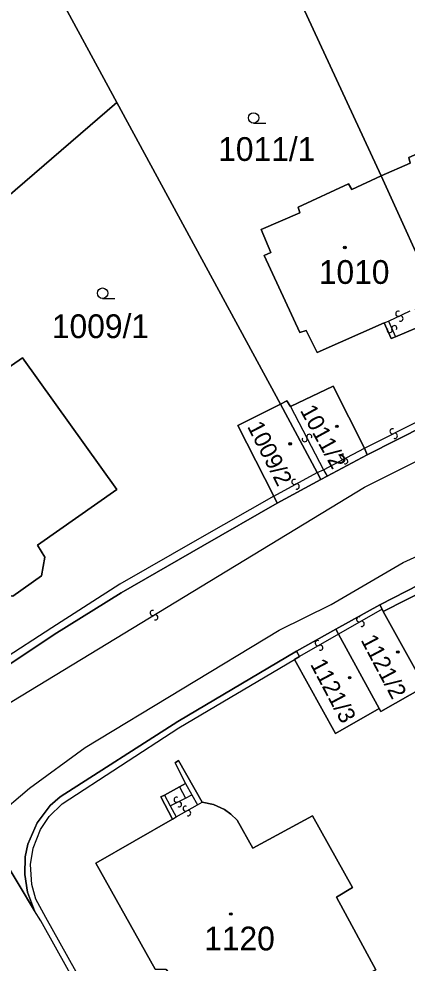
# Model space of a CAD drawing. Extents: x -600309 to -598967, y -1161267 to -1160292.
# Drawn here: x -599894.5 to -599866.7, y -1160487.8 to -1160420.2 of the extents above; entities that cross this region are included whole.
import ezdxf

# ---------------------------------------------------------------- set-up
doc = ezdxf.new("R2010")
doc.units = 0
for name, color, linetype in [('Level 1', 7, 'Continuous'), ('Level 13', 7, 'Continuous'), ('Level 3', 7, 'Continuous'), ('Level 4', 7, 'Continuous'), ('Level 5', 7, 'Continuous'), ('Level 60', 7, 'Continuous'), ('Vrstva 60', 7, 'Continuous')]:
    doc.layers.add(name, color=color, linetype=linetype)

msp = doc.modelspace()

# ---------------------------------------------------------------- linework, layer by layer
at = {"layer": 'Level 1'}
for points in [[(-599879.8, -1160407.11), (-599868.56, -1160431.41)], [(-599894.38, -1160413.39), (-599887.47, -1160426.18)], [(-599887.47, -1160426.18), (-599915.19, -1160450.08)], [(-599887.47, -1160426.18), (-599875.75, -1160447.77)], [(-599868.56, -1160431.41), (-599866.48, -1160430.52), (-599866.58, -1160430.11), (-599862.82, -1160428.46), (-599862.56, -1160428.77), (-599859.94, -1160427.63)], [(-599868.33, -1160441.94), (-599873.14, -1160444.06), (-599873.91, -1160442.48), (-599874.38, -1160442.64), (-599876.92, -1160437.12), (-599876.44, -1160436.91), (-599877.13, -1160435.26), (-599874.36, -1160434.06), (-599874.5, -1160433.66), (-599870.89, -1160431.99), (-599870.66, -1160432.39), (-599868.56, -1160431.41)], [(-599868.56, -1160431.41), (-599864.52, -1160440.28)], [(-599867.54, -1160442.95), (-599867.84, -1160443.06), (-599868.33, -1160441.94)], [(-599865.95, -1160442.27), (-599867.54, -1160442.95)], [(-599905.1, -1160452.13), (-599907.14, -1160453.58), (-599900.43, -1160462.96), (-599896.63, -1160460.41), (-599895.84, -1160461.34), (-599894.89, -1160461.5), (-599892.86, -1160460.05), (-599892.6, -1160458.71), (-599893.13, -1160457.85), (-599887.46, -1160453.87), (-599894.21, -1160444.45), (-599898.65, -1160447.53), (-599899.39, -1160446.43), (-599900.48, -1160446.15), (-599901.98, -1160447.21), (-599902.22, -1160448.33)], [(-599869.74, -1160450.91), (-599871.99, -1160446.46), (-599875.04, -1160447.92)], [(-599861.23, -1160447.33), (-599865.36, -1160449.27), (-599869.55, -1160451.39)], [(-599875.75, -1160447.77), (-599878.81, -1160449.28), (-599876.23, -1160454.34)], [(-599875.04, -1160447.92), (-599875.29, -1160447.52), (-599875.75, -1160447.77)], [(-599875.75, -1160447.77), (-599873.13, -1160452.64)], [(-599843.45, -1160450.52), (-599850.79, -1160453.48), (-599856.63, -1160456.19), (-599862.98, -1160459.22), (-599868.65, -1160462.11)], [(-599869.55, -1160451.39), (-599872.42, -1160452.9)], [(-599869.55, -1160451.39), (-599869.74, -1160450.91)], [(-599873.13, -1160452.64), (-599872.86, -1160453.16)], [(-599872.86, -1160453.16), (-599875.99, -1160454.84)], [(-599872.42, -1160452.9), (-599872.86, -1160453.16)], [(-599875.99, -1160454.84), (-599881.32, -1160457.89), (-599887.14, -1160461.27), (-599891.94, -1160464.24), (-599898.1, -1160468.35), (-599898.53, -1160468.6), (-599899.13, -1160468.83), (-599899.79, -1160468.96), (-599900.51, -1160468.97), (-599901.09, -1160468.88), (-599901.67, -1160468.7), (-599902.2, -1160468.44), (-599902.78, -1160468.02), (-599903.33, -1160467.44)], [(-599876.23, -1160454.34), (-599875.99, -1160454.84)], [(-599868.4, -1160462.59), (-599861.98, -1160459.32), (-599859.6, -1160465.36), (-599859.35, -1160465.26)], [(-599871.79, -1160463.86), (-599868.65, -1160462.11)], [(-599868.65, -1160462.11), (-599868.49, -1160462.42)], [(-599868.49, -1160462.42), (-599868.4, -1160462.59)], [(-599868.4, -1160462.59), (-599865.44, -1160467.97)], [(-599874.6, -1160465.43), (-599871.79, -1160463.86)], [(-599871.79, -1160463.86), (-599871.6, -1160464.21)], [(-599868.69, -1160469.54), (-599871.6, -1160464.21)], [(-599893.34, -1160484.01), (-599893.86, -1160482.69), (-599894.05, -1160481.42), (-599894.02, -1160480.15), (-599893.82, -1160479.25), (-599893.17, -1160477.71), (-599892.23, -1160476.49), (-599891.51, -1160475.85), (-599883.1, -1160470.48), (-599874.6, -1160465.43)], [(-599874.6, -1160465.43), (-599874.4, -1160465.82)], [(-599874.4, -1160465.82), (-599874.75, -1160466.02)], [(-599874.75, -1160466.02), (-599871.83, -1160471.33), (-599868.69, -1160469.54)], [(-599865.44, -1160467.97), (-599868.57, -1160469.76), (-599868.69, -1160469.54)], [(-599882.55, -1160474.91), (-599883.28, -1160473.42), (-599883.06, -1160473.26), (-599881.35, -1160476.25)], [(-599884.06, -1160475.74), (-599882.99, -1160475.15)], [(-599882.99, -1160475.15), (-599882.55, -1160474.91)], [(-599883.48, -1160477.46), (-599884.31, -1160475.87), (-599884.06, -1160475.74)], [(-599881.35, -1160476.25), (-599880.55, -1160476.4), (-599879.76, -1160476.76), (-599879.31, -1160477.09), (-599878.86, -1160477.54), (-599877.73, -1160479.53), (-599873.46, -1160477.23), (-599870.6, -1160482.34), (-599871.74, -1160483.03), (-599868.93, -1160488.24), (-599880.42, -1160494.13), (-599883.43, -1160488.79), (-599883.94, -1160488.22), (-599884.73, -1160488.2), (-599888.96, -1160480.61), (-599883.48, -1160477.46)], [(-599896.87, -1160478.15), (-599893.34, -1160484.01)], [(-599882.89, -1160502.71), (-599892.9, -1160484.74), (-599893.34, -1160484.01)]]:
    msp.add_lwpolyline(points, dxfattribs=at)
at = {"layer": 'Level 13'}
for centre, start, end in [((-599867.328, -1160441.293), 63.03793, 295.13592), ((-599867.171, -1160441.626), 242.82347, 115.41347), ((-599867.949, -1160442.462), 150.35687, 22.94687), ((-599867.61, -1160442.319), 330.57133, 202.66932), ((-599873.696, -1160450.096), 334.89095, 206.98895), ((-599867.741, -1160449.695), 64.10243, 296.20043), ((-599867.578, -1160450.025), 243.88797, 116.47797), ((-599874.024, -1160450.264), 154.6765, 27.2665), ((-599871.294, -1160451.516), 65.01871, 297.11671), ((-599871.125, -1160451.843), 244.80425, 117.39425), ((-599874.767, -1160453.327), 66.11253, 298.21053), ((-599874.592, -1160453.652), 245.89807, 118.48807), ((-599884.894, -1160462.701), 68.65732, 300.75532), ((-599884.705, -1160463.018), 248.44287, 121.03287), ((-599870.131, -1160463.16), 67.0814, 299.6714), ((-599869.949, -1160463.481), 247.29586, 119.39386), ((-599873.091, -1160464.86), 67.05718, 299.64718), ((-599872.91, -1160465.181), 247.27164, 119.36963), ((-599883.183, -1160476.065), 64.78031, 296.87831), ((-599883.016, -1160476.394), 244.56585, 117.15585), ((-599882.539, -1160476.709), 66.87346, 298.97146), ((-599882.36, -1160477.031), 246.659, 119.249)]:
    msp.add_arc(centre, 0.184, start, end, dxfattribs=at)
at = {"layer": 'Level 3'}
for points in [[(-599900.37, -1160472.35), (-599899.85, -1160472), (-599869.75, -1160453.71), (-599861.99, -1160449.84), (-599848.45, -1160443.93), (-599840.49, -1160440.85), (-599830.47, -1160437.49), (-599809.27, -1160431.83), (-599793.39, -1160428.86), (-599789.11, -1160428.18), (-599786.67, -1160427.21), (-599785.7, -1160426.38)], [(-599896.87, -1160478.15), (-599896.13, -1160477.29), (-599893.71, -1160475.23), (-599889.72, -1160472.32), (-599875.85, -1160463.93), (-599872.14, -1160462.09), (-599866.98, -1160459.08), (-599844.63, -1160448.91), (-599835.27, -1160445.49), (-599828.97, -1160443.39), (-599818.26, -1160440.28), (-599809.17, -1160438.02), (-599792.84, -1160434.91), (-599789.24, -1160434.67), (-599785.17, -1160436.04)], [(-599868.02, -1160441.83), (-599866.48, -1160441.09)], [(-599868.33, -1160441.94), (-599868.02, -1160441.83)], [(-599868.02, -1160441.83), (-599867.54, -1160442.95)], [(-599869.74, -1160450.91), (-599865.57, -1160448.81), (-599861.38, -1160446.88)], [(-599875.04, -1160447.92), (-599872.68, -1160452.45)], [(-599876.23, -1160454.34), (-599881.55, -1160457.37), (-599887.25, -1160460.65), (-599892.12, -1160463.76), (-599895.7, -1160466.1), (-599898.47, -1160468.02), (-599898.97, -1160468.24), (-599899.47, -1160468.39), (-599900.16, -1160468.46), (-599900.73, -1160468.42), (-599901.28, -1160468.29), (-599901.84, -1160468.06), (-599902.25, -1160467.8), (-599902.83, -1160467.27), (-599913.1, -1160452.71), (-599915.19, -1160450.08)], [(-599872.68, -1160452.45), (-599869.74, -1160450.91)], [(-599876.23, -1160454.34), (-599873.13, -1160452.64)], [(-599873.13, -1160452.64), (-599872.68, -1160452.45)], [(-599872.68, -1160452.45), (-599872.42, -1160452.9)], [(-599868.49, -1160462.42), (-599871.6, -1160464.21)], [(-599871.6, -1160464.21), (-599874.4, -1160465.82)], [(-599882.51, -1160502.49), (-599892.53, -1160484.5), (-599893.26, -1160483.19), (-599893.53, -1160482.13), (-599893.63, -1160480.71), (-599893.44, -1160479.53), (-599892.92, -1160478.2), (-599892.29, -1160477.26), (-599891.37, -1160476.35), (-599883.03, -1160470.93), (-599874.75, -1160466.02)], [(-599882.99, -1160475.15), (-599882.56, -1160475.95)], [(-599882.55, -1160474.91), (-599882.09, -1160475.72)], [(-599884.06, -1160475.74), (-599883.64, -1160476.51)], [(-599882.56, -1160475.95), (-599882.09, -1160475.72)], [(-599882.09, -1160475.72), (-599881.69, -1160476.44)], [(-599883.64, -1160476.51), (-599882.56, -1160475.95)], [(-599883.64, -1160476.51), (-599883.21, -1160477.3)], [(-599883.21, -1160477.3), (-599881.69, -1160476.44)], [(-599881.69, -1160476.44), (-599881.35, -1160476.25)], [(-599883.48, -1160477.46), (-599883.21, -1160477.3)]]:
    msp.add_lwpolyline(points, dxfattribs=at)
at = {"layer": 'Level 5'}
for p, q in [((-599877.68, -1160427.65), (-599876.805, -1160427.65)), ((-599888.48, -1160440.19), (-599887.605, -1160440.19))]:
    msp.add_line(p, q, dxfattribs=at)
for centre, radius in [((-599877.68, -1160427.275), 0.375), ((-599871.15, -1160436.55), 0.09), ((-599871.15, -1160436.55), 0.0521), ((-599888.48, -1160439.815), 0.375), ((-599871.72, -1160449.34), 0.09), ((-599871.72, -1160449.34), 0.0521), ((-599875.06, -1160450.6), 0.09), ((-599875.06, -1160450.6), 0.0521), ((-599867.36, -1160465.5), 0.09), ((-599867.36, -1160465.5), 0.0521), ((-599870.81, -1160467.33), 0.09), ((-599870.81, -1160467.33), 0.0521), ((-599879.31, -1160484.25), 0.09), ((-599879.31, -1160484.25), 0.0521)]:
    msp.add_circle(centre, radius, dxfattribs=at)
at = {"layer": 'Level 60'}
for points in [[(-599878.93, -1160406.69), (-599871.5, -1160403.49), (-599871.16, -1160403.34), (-599859.94, -1160427.63), (-599862.56, -1160428.77), (-599862.82, -1160428.46), (-599866.58, -1160430.11), (-599866.48, -1160430.52), (-599868.56, -1160431.41), (-599879.8, -1160407.11)], [(-599895.17, -1160412.23), (-599894.38, -1160413.39), (-599887.47, -1160426.18), (-599915.19, -1160450.08), (-599915.64, -1160450.47), (-599918.68, -1160446.69), (-599921.7, -1160442.96), (-599923.26, -1160441.11), (-599922.81, -1160440.72), (-599918.24, -1160436.7), (-599917.52, -1160437.46), (-599916.8, -1160436.75), (-599913.08, -1160440.92), (-599908.95, -1160437.19), (-599908.32, -1160437.92), (-599905.62, -1160435.52), (-599906.3, -1160434.73), (-599906, -1160434.44), (-599907.62, -1160432.61), (-599904.42, -1160429.75), (-599908.76, -1160424.74)], [(-599915.64, -1160450.47), (-599915.19, -1160450.08), (-599887.47, -1160426.18), (-599875.75, -1160447.77), (-599878.81, -1160449.28), (-599876.23, -1160454.34), (-599875.99, -1160454.84), (-599881.32, -1160457.89), (-599887.14, -1160461.27), (-599891.94, -1160464.24), (-599898.1, -1160468.35), (-599898.53, -1160468.6), (-599899.13, -1160468.83), (-599899.79, -1160468.96), (-599900.51, -1160468.97), (-599901.09, -1160468.88), (-599901.67, -1160468.7), (-599902.2, -1160468.44), (-599902.78, -1160468.02), (-599903.33, -1160467.44), (-599910.74, -1160457.09), (-599911.86, -1160455.31), (-599913.66, -1160452.97)], [(-599868.56, -1160431.41), (-599866.48, -1160430.52), (-599866.58, -1160430.11), (-599862.82, -1160428.46), (-599862.56, -1160428.77), (-599859.94, -1160427.63), (-599855.93, -1160436.49), (-599861.08, -1160438.71), (-599860.56, -1160439.84), (-599861.85, -1160440.46), (-599862.22, -1160440.59), (-599862.71, -1160439.43), (-599864.52, -1160440.28)], [(-599864.52, -1160440.28), (-599866.13, -1160440.97), (-599865.67, -1160442.11), (-599865.95, -1160442.27), (-599867.54, -1160442.95), (-599867.84, -1160443.06), (-599868.33, -1160441.94), (-599873.14, -1160444.06), (-599873.91, -1160442.48), (-599874.38, -1160442.64), (-599876.92, -1160437.12), (-599876.44, -1160436.91), (-599877.13, -1160435.26), (-599874.36, -1160434.06), (-599874.5, -1160433.66), (-599870.89, -1160431.99), (-599870.66, -1160432.39), (-599868.56, -1160431.41)], [(-599907.14, -1160453.58), (-599905.1, -1160452.13), (-599905.71, -1160451.33), (-599905.95, -1160450.95), (-599902.22, -1160448.33), (-599901.98, -1160447.21), (-599900.48, -1160446.15), (-599899.39, -1160446.43), (-599898.65, -1160447.53), (-599894.21, -1160444.45), (-599887.46, -1160453.87), (-599893.13, -1160457.85), (-599892.6, -1160458.71), (-599892.86, -1160460.05), (-599894.89, -1160461.5), (-599895.84, -1160461.34), (-599896.63, -1160460.41), (-599900.43, -1160462.96)], [(-599905.1, -1160452.13), (-599907.14, -1160453.58), (-599900.43, -1160462.96), (-599896.63, -1160460.41), (-599895.84, -1160461.34), (-599894.89, -1160461.5), (-599892.86, -1160460.05), (-599892.6, -1160458.71), (-599893.13, -1160457.85), (-599887.46, -1160453.87), (-599894.21, -1160444.45), (-599898.65, -1160447.53), (-599899.39, -1160446.43), (-599900.48, -1160446.15), (-599901.98, -1160447.21), (-599902.22, -1160448.33), (-599905.95, -1160450.95), (-599905.71, -1160451.33)], [(-599873.13, -1160452.64), (-599875.75, -1160447.77), (-599875.29, -1160447.52), (-599875.04, -1160447.92), (-599871.99, -1160446.46), (-599869.74, -1160450.91), (-599869.55, -1160451.39), (-599872.42, -1160452.9), (-599872.86, -1160453.16)], [(-599878.81, -1160449.28), (-599875.75, -1160447.77), (-599873.13, -1160452.64), (-599872.86, -1160453.16), (-599875.99, -1160454.84), (-599876.23, -1160454.34)], [(-599868.65, -1160462.11), (-599868.49, -1160462.42), (-599868.4, -1160462.59), (-599865.44, -1160467.97), (-599868.57, -1160469.76), (-599868.69, -1160469.54), (-599871.6, -1160464.21), (-599871.79, -1160463.86)], [(-599871.83, -1160471.33), (-599874.75, -1160466.02), (-599874.4, -1160465.82), (-599874.6, -1160465.43), (-599871.79, -1160463.86), (-599871.6, -1160464.21), (-599868.69, -1160469.54)], [(-599882.51, -1160502.49), (-599882.89, -1160502.71), (-599892.9, -1160484.74), (-599893.34, -1160484.01), (-599893.86, -1160482.69), (-599894.05, -1160481.42), (-599894.02, -1160480.15), (-599893.82, -1160479.25), (-599893.17, -1160477.71), (-599892.23, -1160476.49), (-599891.51, -1160475.85), (-599883.1, -1160470.48), (-599874.6, -1160465.43), (-599874.4, -1160465.82), (-599874.75, -1160466.02), (-599871.83, -1160471.33), (-599868.69, -1160469.54), (-599868.57, -1160469.76), (-599865.44, -1160467.97), (-599864.62, -1160469.46), (-599858.15, -1160480.12), (-599854.65, -1160487.4)], [(-599877.73, -1160479.53), (-599873.46, -1160477.23), (-599870.6, -1160482.34), (-599871.74, -1160483.03), (-599868.93, -1160488.24), (-599880.42, -1160494.13), (-599883.43, -1160488.79), (-599883.94, -1160488.22), (-599884.73, -1160488.2), (-599888.96, -1160480.61), (-599883.48, -1160477.46), (-599884.31, -1160475.87), (-599884.06, -1160475.74), (-599882.99, -1160475.15), (-599882.55, -1160474.91), (-599883.28, -1160473.42), (-599883.06, -1160473.26), (-599881.35, -1160476.25), (-599880.55, -1160476.4), (-599879.76, -1160476.76), (-599879.31, -1160477.09), (-599878.86, -1160477.54)], [(-599873.46, -1160477.23), (-599877.73, -1160479.53), (-599878.86, -1160477.54), (-599879.31, -1160477.09), (-599879.76, -1160476.76), (-599880.55, -1160476.4), (-599881.35, -1160476.25), (-599883.06, -1160473.26), (-599883.28, -1160473.42), (-599882.55, -1160474.91), (-599882.99, -1160475.15), (-599884.06, -1160475.74), (-599884.31, -1160475.87), (-599883.48, -1160477.46), (-599888.96, -1160480.61), (-599884.73, -1160488.2), (-599883.94, -1160488.22), (-599883.43, -1160488.79), (-599880.42, -1160494.13), (-599868.93, -1160488.24), (-599871.74, -1160483.03), (-599870.6, -1160482.34)]]:
    msp.add_lwpolyline(points, close=True, dxfattribs=at)
for points in [[(-599879.8, -1160407.11), (-599868.56, -1160431.41), (-599870.66, -1160432.39), (-599870.89, -1160431.99), (-599874.5, -1160433.66), (-599874.36, -1160434.06), (-599877.13, -1160435.26), (-599876.44, -1160436.91), (-599876.92, -1160437.12), (-599874.38, -1160442.64), (-599873.91, -1160442.48), (-599873.14, -1160444.06), (-599868.33, -1160441.94), (-599867.84, -1160443.06), (-599867.54, -1160442.95), (-599865.95, -1160442.27)], [(-599865.36, -1160449.27), (-599869.55, -1160451.39), (-599869.74, -1160450.91), (-599871.99, -1160446.46), (-599875.04, -1160447.92), (-599875.29, -1160447.52), (-599875.75, -1160447.77), (-599887.47, -1160426.18), (-599894.38, -1160413.39)], [(-599898.1, -1160468.35), (-599891.94, -1160464.24), (-599887.14, -1160461.27), (-599881.32, -1160457.89), (-599875.99, -1160454.84), (-599872.86, -1160453.16), (-599872.42, -1160452.9), (-599869.55, -1160451.39), (-599865.36, -1160449.27)], [(-599852.94, -1160462.79), (-599859.35, -1160465.26), (-599859.6, -1160465.36), (-599861.98, -1160459.32), (-599868.4, -1160462.59), (-599868.49, -1160462.42), (-599868.65, -1160462.11), (-599862.98, -1160459.22), (-599856.63, -1160456.19), (-599850.79, -1160453.48), (-599843.45, -1160450.52)], [(-599862.98, -1160459.22), (-599868.65, -1160462.11), (-599871.79, -1160463.86), (-599874.6, -1160465.43), (-599883.1, -1160470.48), (-599891.51, -1160475.85), (-599892.23, -1160476.49), (-599893.17, -1160477.71), (-599893.82, -1160479.25), (-599894.02, -1160480.15), (-599894.05, -1160481.42), (-599893.86, -1160482.69), (-599893.34, -1160484.01), (-599896.87, -1160478.15)], [(-599868.4, -1160462.59), (-599861.98, -1160459.32), (-599859.6, -1160465.36), (-599859.35, -1160465.26), (-599852.94, -1160462.79)], [(-599846.89, -1160460.43), (-599846.29, -1160460.21), (-599845.44, -1160462.47), (-599845.72, -1160462.57), (-599843.39, -1160468.53), (-599847.99, -1160470.33), (-599846.63, -1160473.83), (-599849.69, -1160475.01), (-599850.47, -1160477.85), (-599854.2, -1160479.31), (-599856.75, -1160472.77), (-599857.73, -1160470.32), (-599858.92, -1160467.23), (-599864.62, -1160469.46), (-599865.44, -1160467.97), (-599868.4, -1160462.59)]]:
    msp.add_lwpolyline(points, dxfattribs=at)
at = {"layer": 'Vrstva 60'}
msp.add_lwpolyline([(-599882.89, -1160502.71), (-599892.9, -1160484.74), (-599893.34, -1160484.01), (-599896.87, -1160478.15), (-599900.37, -1160472.35), (-599903.33, -1160467.44), (-599910.74, -1160457.09), (-599911.86, -1160455.31), (-599913.66, -1160452.97), (-599915.64, -1160450.47), (-599918.68, -1160446.69), (-599921.7, -1160442.96), (-599923.26, -1160441.11), (-599924.48, -1160439.69), (-599928.06, -1160435.6), (-599931.88, -1160431.42), (-599934, -1160429.18), (-599935.69, -1160427.44), (-599939.68, -1160423.47), (-599944.15, -1160419.18)], dxfattribs=at)

# ---------------------------------------------------------------- texts
at = {"layer": 'Level 4'}
for s, p in [('1011/1', (-599880.213, -1160430.35)), ('1010', (-599873.016, -1160439.15)), ('1009/1', (-599892.11, -1160443.03)), ('1120', (-599881.217, -1160486.85))]:
    msp.add_text(s, height=1.7, dxfattribs=at).set_placement(p)
for s, rotation, p in [('1011/2', 298.8, (-599874.385, -1160448.203)), ('1009/2', 297, (-599878.164, -1160449.352)), ('1121/2', 297.9, (-599870.041, -1160464.632)), ('1121/3', 297.9, (-599873.655, -1160466.365))]:
    msp.add_text(s, height=1.2, rotation=rotation, dxfattribs=at).set_placement(p)

doc.saveas('drawing.dxf')
